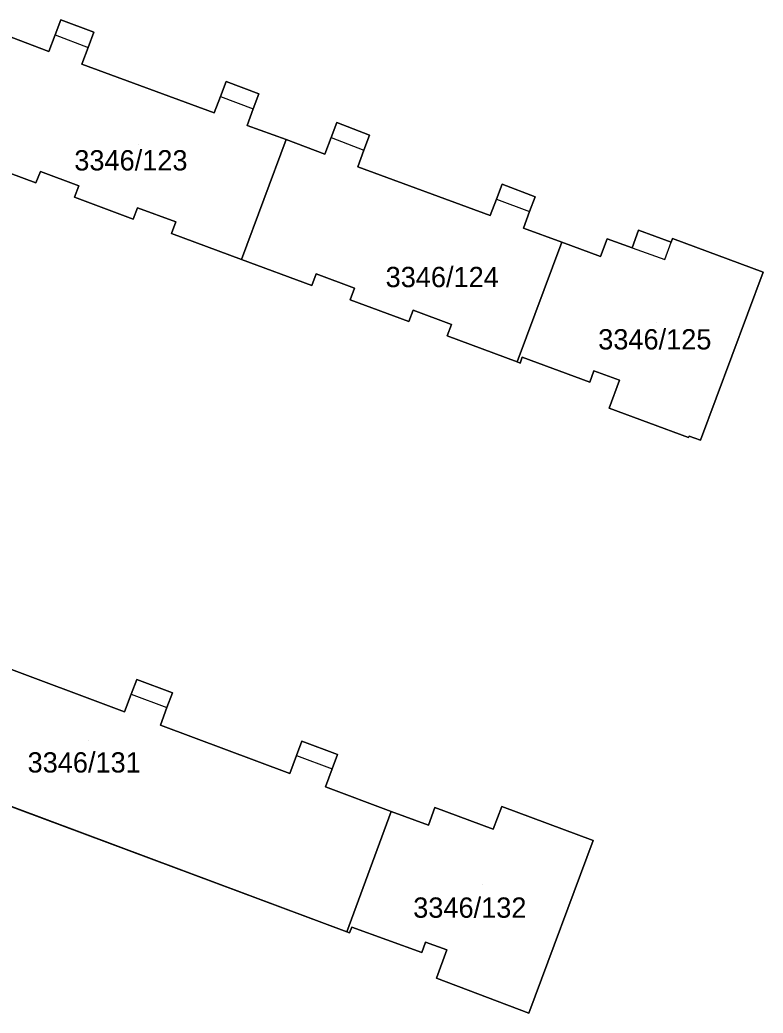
# Model space of a CAD drawing. Extents: x -262715 to -259381, y -1237238 to -1231182.
# Drawn here: x -262178 to -262104.7, y -1235352 to -1235254.1 of the extents above; entities that cross this region are included whole.
import ezdxf

# ---------------------------------------------------------------- set-up
doc = ezdxf.new("R2010")
doc.units = 0
for name, color, linetype in [('body_kn', 7, 'Continuous'), ('kladpar_druhypozemkov', 7, 'Continuous'), ('kladpar_hranice', 7, 'Continuous'), ('kladpar_parcelnecisla', 7, 'Continuous'), ('kladpar_plochy', 7, 'Continuous'), ('zappar_hrandruhpozemk', 7, 'Continuous')]:
    doc.layers.add(name, color=color, linetype=linetype)

msp = doc.modelspace()

# ---------------------------------------------------------------- linework, layer by layer
at = {"layer": 'body_kn'}
for p, q in [((-262173.93, -1235254.11), (-262173.93, -1235254.11)), ((-262170.67, -1235255.33), (-262170.67, -1235255.33)), ((-262174.49, -1235255.6), (-262174.49, -1235255.6)), ((-262174.49, -1235255.6), (-262174.49, -1235255.6)), ((-262175.12, -1235257.24), (-262175.12, -1235257.24)), ((-262171.23, -1235256.82), (-262171.23, -1235256.82)), ((-262171.84, -1235258.46), (-262171.84, -1235258.46)), ((-262157.65, -1235260.19), (-262157.65, -1235260.19)), ((-262158.2, -1235261.66), (-262158.2, -1235261.66)), ((-262158.2, -1235261.66), (-262158.2, -1235261.66)), ((-262154.41, -1235261.41), (-262154.41, -1235261.41)), ((-262154.96, -1235262.88), (-262154.96, -1235262.88)), ((-262158.8, -1235263.28), (-262158.8, -1235263.28)), ((-262155.55, -1235264.51), (-262155.55, -1235264.51)), ((-262146.73, -1235264.22), (-262146.73, -1235264.22)), ((-262151.71, -1235265.9), (-262151.71, -1235265.9)), ((-262151.71, -1235265.9), (-262151.71, -1235265.9)), ((-262147.3, -1235265.7), (-262147.3, -1235265.7)), ((-262147.3, -1235265.7), (-262147.3, -1235265.7)), ((-262143.5, -1235265.46), (-262143.5, -1235265.46)), ((-262144.07, -1235266.94), (-262144.07, -1235266.94)), ((-262147.92, -1235267.33), (-262147.92, -1235267.33)), ((-262175.94, -1235269.05), (-262175.94, -1235269.05)), ((-262144.67, -1235268.58), (-262144.67, -1235268.58)), ((-262176.37, -1235270.18), (-262176.37, -1235270.18)), ((-262172.16, -1235270.47), (-262172.16, -1235270.47)), ((-262130.45, -1235270.3), (-262130.45, -1235270.3)), ((-262172.58, -1235271.59), (-262172.58, -1235271.59)), ((-262131.01, -1235271.77), (-262131.01, -1235271.77)), ((-262131.01, -1235271.77), (-262131.01, -1235271.77)), ((-262127.19, -1235271.54), (-262127.19, -1235271.54)), ((-262166.38, -1235272.62), (-262166.38, -1235272.62)), ((-262166.8, -1235273.74), (-262166.8, -1235273.74)), ((-262131.61, -1235273.4), (-262131.61, -1235273.4)), ((-262127.75, -1235273.01), (-262127.75, -1235273.01)), ((-262162.6, -1235274.02), (-262162.6, -1235274.02)), ((-262128.34, -1235274.63), (-262128.34, -1235274.63)), ((-262117, -1235274.85), (-262117, -1235274.85)), ((-262163.02, -1235275.15), (-262163.02, -1235275.15)), ((-262120.08, -1235275.69), (-262120.08, -1235275.69)), ((-262113.66, -1235275.64), (-262113.66, -1235275.64)), ((-262124.55, -1235276), (-262124.55, -1235276)), ((-262124.55, -1235276), (-262124.55, -1235276)), ((-262117.62, -1235276.57), (-262117.62, -1235276.57)), ((-262117.62, -1235276.57), (-262117.62, -1235276.57)), ((-262113.79, -1235276), (-262113.79, -1235276)), ((-262156.11, -1235277.72), (-262156.11, -1235277.72)), ((-262120.74, -1235277.44), (-262120.74, -1235277.44)), ((-262114.42, -1235277.74), (-262114.42, -1235277.74)), ((-262148.78, -1235279.15), (-262148.78, -1235279.15)), ((-262104.73, -1235278.96), (-262104.73, -1235278.96)), ((-262149.2, -1235280.29), (-262149.2, -1235280.29)), ((-262144.98, -1235280.56), (-262144.98, -1235280.56)), ((-262145.41, -1235281.7), (-262145.41, -1235281.7)), ((-262139.21, -1235282.71), (-262139.21, -1235282.71)), ((-262139.64, -1235283.85), (-262139.64, -1235283.85)), ((-262135.43, -1235284.12), (-262135.43, -1235284.12)), ((-262135.85, -1235285.25), (-262135.85, -1235285.25)), ((-262128.46, -1235287.36), (-262128.46, -1235287.36)), ((-262128.95, -1235287.82), (-262128.95, -1235287.82)), ((-262128.66, -1235287.93), (-262128.66, -1235287.93)), ((-262121.4, -1235288.69), (-262121.4, -1235288.69)), ((-262118.89, -1235289.62), (-262118.89, -1235289.62)), ((-262121.82, -1235289.82), (-262121.82, -1235289.82)), ((-262119.9, -1235292.36), (-262119.9, -1235292.36)), ((-262112.08, -1235295.26), (-262112.08, -1235295.26)), ((-262112.03, -1235295.12), (-262112.03, -1235295.12)), ((-262110.89, -1235295.54), (-262110.89, -1235295.54)), ((-262166.44, -1235319.11), (-262166.44, -1235319.11)), ((-262166.98, -1235320.56), (-262166.98, -1235320.56)), ((-262166.98, -1235320.56), (-262166.98, -1235320.56)), ((-262162.93, -1235320.42), (-262162.93, -1235320.42)), ((-262163.47, -1235321.87), (-262163.47, -1235321.87)), ((-262167.64, -1235322.31), (-262167.64, -1235322.31)), ((-262164.12, -1235323.62), (-262164.12, -1235323.62)), ((-262150.17, -1235325.2), (-262150.17, -1235325.2)), ((-262150.7, -1235326.6), (-262150.7, -1235326.6)), ((-262150.7, -1235326.6), (-262150.7, -1235326.6)), ((-262146.67, -1235326.51), (-262146.67, -1235326.51)), ((-262151.36, -1235328.38), (-262151.36, -1235328.38)), ((-262147.19, -1235327.91), (-262147.19, -1235327.91)), ((-262147.86, -1235329.69), (-262147.86, -1235329.69)), ((-262137.06, -1235331.72), (-262137.06, -1235331.72)), ((-262130.49, -1235331.63), (-262130.49, -1235331.63)), ((-262141.37, -1235332.11), (-262141.37, -1235332.11)), ((-262141.37, -1235332.11), (-262141.37, -1235332.11)), ((-262137.71, -1235333.47), (-262137.71, -1235333.47)), ((-262131.32, -1235333.86), (-262131.32, -1235333.86)), ((-262121.49, -1235334.98), (-262121.49, -1235334.98)), ((-262145.75, -1235343.97), (-262145.75, -1235343.97)), ((-262145.47, -1235344.07), (-262145.47, -1235344.07)), ((-262145.26, -1235343.51), (-262145.26, -1235343.51)), ((-262137.99, -1235344.99), (-262137.99, -1235344.99)), ((-262138.37, -1235346.03), (-262138.37, -1235346.03)), ((-262135.89, -1235345.76), (-262135.89, -1235345.76)), ((-262136.92, -1235348.56), (-262136.92, -1235348.56)), ((-262127.83, -1235351.99), (-262127.83, -1235351.99))]:
    msp.add_line(p, q, dxfattribs=at)
at = {"layer": 'kladpar_druhypozemkov'}
for p, q in [((-262166.24, -1235266.36), (-262166.24, -1235266.36)), ((-262135.65, -1235278.6), (-262135.65, -1235278.6)), ((-262115.26, -1235283.98), (-262115.26, -1235283.98)), ((-262171.24, -1235325.11), (-262171.24, -1235325.11)), ((-262132.37, -1235339.36), (-262132.37, -1235339.36))]:
    msp.add_line(p, q, dxfattribs=at)
at = {"layer": 'kladpar_hranice'}
for points in [[(-262178.82, -1235255.82), (-262175.12, -1235257.24), (-262174.49, -1235255.6), (-262173.93, -1235254.11), (-262170.67, -1235255.33), (-262171.23, -1235256.82), (-262171.84, -1235258.46), (-262158.8, -1235263.28), (-262158.2, -1235261.66), (-262157.65, -1235260.19), (-262154.41, -1235261.41), (-262154.96, -1235262.88), (-262155.55, -1235264.51), (-262151.71, -1235265.9), (-262156.11, -1235277.72), (-262163.02, -1235275.15), (-262162.6, -1235274.02), (-262166.38, -1235272.62), (-262166.8, -1235273.74), (-262172.58, -1235271.59), (-262172.16, -1235270.47), (-262175.94, -1235269.05), (-262176.37, -1235270.18), (-262183.21, -1235267.64)], [(-262183.21, -1235267.64), (-262176.37, -1235270.18), (-262175.94, -1235269.05), (-262172.16, -1235270.47), (-262172.58, -1235271.59), (-262166.8, -1235273.74), (-262166.38, -1235272.62), (-262162.6, -1235274.02), (-262163.02, -1235275.15), (-262156.11, -1235277.72), (-262149.2, -1235280.29), (-262148.78, -1235279.15), (-262144.98, -1235280.56), (-262145.41, -1235281.7), (-262139.64, -1235283.85), (-262139.21, -1235282.71), (-262135.43, -1235284.12), (-262135.85, -1235285.25), (-262128.95, -1235287.82), (-262128.66, -1235287.93), (-262128.46, -1235287.36), (-262121.82, -1235289.82), (-262121.4, -1235288.69), (-262118.89, -1235289.62), (-262119.9, -1235292.36), (-262112.08, -1235295.26), (-262112.03, -1235295.12), (-262110.89, -1235295.54), (-262104.73, -1235278.96), (-262113.66, -1235275.64), (-262113.79, -1235276), (-262117, -1235274.85), (-262117.62, -1235276.57), (-262120.08, -1235275.69), (-262120.74, -1235277.44), (-262124.55, -1235276), (-262128.34, -1235274.63), (-262127.75, -1235273.01), (-262127.19, -1235271.54), (-262130.45, -1235270.3), (-262131.01, -1235271.77), (-262131.61, -1235273.4), (-262144.67, -1235268.58), (-262144.07, -1235266.94), (-262143.5, -1235265.46), (-262146.73, -1235264.22), (-262147.3, -1235265.7), (-262147.92, -1235267.33), (-262151.71, -1235265.9), (-262155.55, -1235264.51), (-262154.96, -1235262.88), (-262154.41, -1235261.41), (-262157.65, -1235260.19), (-262158.2, -1235261.66), (-262158.8, -1235263.28), (-262171.84, -1235258.46), (-262171.23, -1235256.82), (-262170.67, -1235255.33), (-262173.93, -1235254.11), (-262174.49, -1235255.6), (-262175.12, -1235257.24), (-262178.82, -1235255.82)], [(-262151.71, -1235265.9), (-262147.92, -1235267.33), (-262147.3, -1235265.7), (-262146.73, -1235264.22), (-262143.5, -1235265.46), (-262144.07, -1235266.94), (-262144.67, -1235268.58), (-262131.61, -1235273.4), (-262131.01, -1235271.77), (-262130.45, -1235270.3), (-262127.19, -1235271.54), (-262127.75, -1235273.01), (-262128.34, -1235274.63), (-262124.55, -1235276), (-262128.95, -1235287.82), (-262135.85, -1235285.25), (-262135.43, -1235284.12), (-262139.21, -1235282.71), (-262139.64, -1235283.85), (-262145.41, -1235281.7), (-262144.98, -1235280.56), (-262148.78, -1235279.15), (-262149.2, -1235280.29), (-262156.11, -1235277.72), (-262151.71, -1235265.9)], [(-262124.55, -1235276), (-262120.74, -1235277.44), (-262120.08, -1235275.69), (-262117.62, -1235276.57), (-262117, -1235274.85), (-262113.79, -1235276), (-262113.66, -1235275.64), (-262104.73, -1235278.96), (-262110.89, -1235295.54), (-262112.03, -1235295.12), (-262112.08, -1235295.26), (-262119.9, -1235292.36), (-262118.89, -1235289.62), (-262121.4, -1235288.69), (-262121.82, -1235289.82), (-262128.46, -1235287.36), (-262128.66, -1235287.93), (-262128.95, -1235287.82), (-262124.55, -1235276)], [(-262190.38, -1235313.82), (-262183.91, -1235316.24), (-262183.25, -1235314.47), (-262182.72, -1235313.05), (-262179.2, -1235314.37), (-262179.73, -1235315.78), (-262180.39, -1235317.55), (-262167.64, -1235322.31), (-262166.98, -1235320.56), (-262166.44, -1235319.11), (-262162.93, -1235320.42), (-262163.47, -1235321.87), (-262164.12, -1235323.62), (-262151.36, -1235328.38), (-262150.7, -1235326.6), (-262150.17, -1235325.2), (-262146.67, -1235326.51), (-262147.19, -1235327.91), (-262147.86, -1235329.69), (-262141.37, -1235332.11), (-262145.75, -1235343.97), (-262194.81, -1235325.66), (-262190.38, -1235313.82)], [(-262194.81, -1235325.66), (-262145.75, -1235343.97), (-262145.47, -1235344.07), (-262145.26, -1235343.51), (-262138.37, -1235346.03), (-262137.99, -1235344.99), (-262135.89, -1235345.76), (-262136.92, -1235348.56), (-262127.83, -1235351.99), (-262121.49, -1235334.98), (-262130.49, -1235331.63), (-262131.32, -1235333.86), (-262137.06, -1235331.72), (-262137.71, -1235333.47), (-262141.37, -1235332.11), (-262147.86, -1235329.69), (-262147.19, -1235327.91), (-262146.67, -1235326.51), (-262150.17, -1235325.2), (-262150.7, -1235326.6), (-262151.36, -1235328.38), (-262164.12, -1235323.62), (-262163.47, -1235321.87), (-262162.93, -1235320.42), (-262166.44, -1235319.11), (-262166.98, -1235320.56), (-262167.64, -1235322.31), (-262180.39, -1235317.55)], [(-262141.37, -1235332.11), (-262137.71, -1235333.47), (-262137.06, -1235331.72), (-262131.32, -1235333.86), (-262130.49, -1235331.63), (-262121.49, -1235334.98), (-262127.83, -1235351.99), (-262136.92, -1235348.56), (-262135.89, -1235345.76), (-262137.99, -1235344.99), (-262138.37, -1235346.03), (-262145.26, -1235343.51), (-262145.47, -1235344.07), (-262145.75, -1235343.97), (-262141.37, -1235332.11)]]:
    msp.add_lwpolyline(points, dxfattribs=at)
at = {"layer": 'kladpar_plochy'}
for p, q in [((-262173.93, -1235254.11), (-262174.49, -1235255.6)), ((-262170.67, -1235255.33), (-262173.93, -1235254.11)), ((-262171.23, -1235256.82), (-262170.67, -1235255.33)), ((-262175.12, -1235257.24), (-262178.82, -1235255.82)), ((-262174.49, -1235255.6), (-262175.12, -1235257.24)), ((-262171.84, -1235258.46), (-262171.23, -1235256.82)), ((-262158.8, -1235263.28), (-262171.84, -1235258.46)), ((-262157.65, -1235260.19), (-262158.2, -1235261.66)), ((-262154.41, -1235261.41), (-262157.65, -1235260.19)), ((-262158.2, -1235261.66), (-262158.8, -1235263.28)), ((-262154.96, -1235262.88), (-262154.41, -1235261.41)), ((-262155.55, -1235264.51), (-262154.96, -1235262.88)), ((-262151.71, -1235265.9), (-262155.55, -1235264.51)), ((-262146.73, -1235264.22), (-262147.3, -1235265.7)), ((-262143.5, -1235265.46), (-262146.73, -1235264.22)), ((-262147.92, -1235267.33), (-262151.71, -1235265.9)), ((-262147.3, -1235265.7), (-262147.92, -1235267.33)), ((-262144.07, -1235266.94), (-262143.5, -1235265.46)), ((-262144.67, -1235268.58), (-262144.07, -1235266.94)), ((-262183.21, -1235267.64), (-262176.37, -1235270.18)), ((-262176.37, -1235270.18), (-262175.94, -1235269.05)), ((-262175.94, -1235269.05), (-262172.16, -1235270.47)), ((-262131.61, -1235273.4), (-262144.67, -1235268.58)), ((-262172.16, -1235270.47), (-262172.58, -1235271.59)), ((-262130.45, -1235270.3), (-262131.01, -1235271.77)), ((-262127.19, -1235271.54), (-262130.45, -1235270.3)), ((-262172.58, -1235271.59), (-262166.8, -1235273.74)), ((-262131.01, -1235271.77), (-262131.61, -1235273.4)), ((-262127.75, -1235273.01), (-262127.19, -1235271.54)), ((-262166.8, -1235273.74), (-262166.38, -1235272.62)), ((-262166.38, -1235272.62), (-262162.6, -1235274.02)), ((-262128.34, -1235274.63), (-262127.75, -1235273.01)), ((-262162.6, -1235274.02), (-262163.02, -1235275.15)), ((-262124.55, -1235276), (-262128.34, -1235274.63)), ((-262117, -1235274.85), (-262117.62, -1235276.57)), ((-262113.79, -1235276), (-262117, -1235274.85)), ((-262163.02, -1235275.15), (-262156.11, -1235277.72)), ((-262120.08, -1235275.69), (-262120.74, -1235277.44)), ((-262117.62, -1235276.57), (-262120.08, -1235275.69)), ((-262113.66, -1235275.64), (-262113.79, -1235276)), ((-262104.73, -1235278.96), (-262113.66, -1235275.64)), ((-262120.74, -1235277.44), (-262124.55, -1235276)), ((-262156.11, -1235277.72), (-262149.2, -1235280.29)), ((-262149.2, -1235280.29), (-262148.78, -1235279.15)), ((-262148.78, -1235279.15), (-262144.98, -1235280.56)), ((-262110.89, -1235295.54), (-262104.73, -1235278.96)), ((-262144.98, -1235280.56), (-262145.41, -1235281.7)), ((-262145.41, -1235281.7), (-262139.64, -1235283.85)), ((-262139.64, -1235283.85), (-262139.21, -1235282.71)), ((-262139.21, -1235282.71), (-262135.43, -1235284.12)), ((-262135.43, -1235284.12), (-262135.85, -1235285.25)), ((-262135.85, -1235285.25), (-262128.95, -1235287.82)), ((-262128.66, -1235287.93), (-262128.46, -1235287.36)), ((-262128.46, -1235287.36), (-262121.82, -1235289.82)), ((-262128.95, -1235287.82), (-262128.66, -1235287.93)), ((-262121.82, -1235289.82), (-262121.4, -1235288.69)), ((-262121.4, -1235288.69), (-262118.89, -1235289.62)), ((-262118.89, -1235289.62), (-262119.9, -1235292.36)), ((-262119.9, -1235292.36), (-262112.08, -1235295.26)), ((-262112.08, -1235295.26), (-262112.03, -1235295.12)), ((-262112.03, -1235295.12), (-262110.89, -1235295.54)), ((-262167.64, -1235322.31), (-262180.39, -1235317.55)), ((-262166.44, -1235319.11), (-262166.98, -1235320.56)), ((-262162.93, -1235320.42), (-262166.44, -1235319.11)), ((-262166.98, -1235320.56), (-262167.64, -1235322.31)), ((-262163.47, -1235321.87), (-262162.93, -1235320.42)), ((-262164.12, -1235323.62), (-262163.47, -1235321.87)), ((-262151.36, -1235328.38), (-262164.12, -1235323.62)), ((-262194.81, -1235325.66), (-262145.75, -1235343.97)), ((-262150.17, -1235325.2), (-262150.7, -1235326.6)), ((-262146.67, -1235326.51), (-262150.17, -1235325.2)), ((-262150.7, -1235326.6), (-262151.36, -1235328.38)), ((-262147.19, -1235327.91), (-262146.67, -1235326.51)), ((-262147.86, -1235329.69), (-262147.19, -1235327.91)), ((-262141.37, -1235332.11), (-262147.86, -1235329.69)), ((-262137.06, -1235331.72), (-262137.71, -1235333.47)), ((-262131.32, -1235333.86), (-262137.06, -1235331.72)), ((-262130.49, -1235331.63), (-262131.32, -1235333.86)), ((-262121.49, -1235334.98), (-262130.49, -1235331.63)), ((-262137.71, -1235333.47), (-262141.37, -1235332.11)), ((-262127.83, -1235351.99), (-262121.49, -1235334.98)), ((-262145.75, -1235343.97), (-262145.47, -1235344.07)), ((-262145.47, -1235344.07), (-262145.26, -1235343.51)), ((-262145.26, -1235343.51), (-262138.37, -1235346.03)), ((-262138.37, -1235346.03), (-262137.99, -1235344.99)), ((-262137.99, -1235344.99), (-262135.89, -1235345.76)), ((-262135.89, -1235345.76), (-262136.92, -1235348.56)), ((-262136.92, -1235348.56), (-262127.83, -1235351.99))]:
    msp.add_line(p, q, dxfattribs=at)
for points in [[(-262178.82, -1235255.82), (-262175.12, -1235257.24), (-262174.49, -1235255.6), (-262173.93, -1235254.11), (-262170.67, -1235255.33), (-262171.23, -1235256.82), (-262171.84, -1235258.46), (-262158.8, -1235263.28), (-262158.2, -1235261.66), (-262157.65, -1235260.19), (-262154.41, -1235261.41), (-262154.96, -1235262.88), (-262155.55, -1235264.51), (-262151.71, -1235265.9), (-262156.11, -1235277.72), (-262163.02, -1235275.15), (-262162.6, -1235274.02), (-262166.38, -1235272.62), (-262166.8, -1235273.74), (-262172.58, -1235271.59), (-262172.16, -1235270.47), (-262175.94, -1235269.05), (-262176.37, -1235270.18), (-262183.21, -1235267.64)], [(-262151.71, -1235265.9), (-262147.92, -1235267.33), (-262147.3, -1235265.7), (-262146.73, -1235264.22), (-262143.5, -1235265.46), (-262144.07, -1235266.94), (-262144.67, -1235268.58), (-262131.61, -1235273.4), (-262131.01, -1235271.77), (-262130.45, -1235270.3), (-262127.19, -1235271.54), (-262127.75, -1235273.01), (-262128.34, -1235274.63), (-262124.55, -1235276), (-262128.95, -1235287.82), (-262135.85, -1235285.25), (-262135.43, -1235284.12), (-262139.21, -1235282.71), (-262139.64, -1235283.85), (-262145.41, -1235281.7), (-262144.98, -1235280.56), (-262148.78, -1235279.15), (-262149.2, -1235280.29), (-262156.11, -1235277.72)], [(-262124.55, -1235276), (-262120.74, -1235277.44), (-262120.08, -1235275.69), (-262117.62, -1235276.57), (-262117, -1235274.85), (-262113.79, -1235276), (-262113.66, -1235275.64), (-262104.73, -1235278.96), (-262110.89, -1235295.54), (-262112.03, -1235295.12), (-262112.08, -1235295.26), (-262119.9, -1235292.36), (-262118.89, -1235289.62), (-262121.4, -1235288.69), (-262121.82, -1235289.82), (-262128.46, -1235287.36), (-262128.66, -1235287.93), (-262128.95, -1235287.82)], [(-262190.38, -1235313.82), (-262183.91, -1235316.24), (-262183.25, -1235314.47), (-262182.72, -1235313.05), (-262179.2, -1235314.37), (-262179.73, -1235315.78), (-262180.39, -1235317.55), (-262167.64, -1235322.31), (-262166.98, -1235320.56), (-262166.44, -1235319.11), (-262162.93, -1235320.42), (-262163.47, -1235321.87), (-262164.12, -1235323.62), (-262151.36, -1235328.38), (-262150.7, -1235326.6), (-262150.17, -1235325.2), (-262146.67, -1235326.51), (-262147.19, -1235327.91), (-262147.86, -1235329.69), (-262141.37, -1235332.11), (-262145.75, -1235343.97), (-262194.81, -1235325.66)], [(-262141.37, -1235332.11), (-262137.71, -1235333.47), (-262137.06, -1235331.72), (-262131.32, -1235333.86), (-262130.49, -1235331.63), (-262121.49, -1235334.98), (-262127.83, -1235351.99), (-262136.92, -1235348.56), (-262135.89, -1235345.76), (-262137.99, -1235344.99), (-262138.37, -1235346.03), (-262145.26, -1235343.51), (-262145.47, -1235344.07), (-262145.75, -1235343.97)]]:
    msp.add_lwpolyline(points, close=True, dxfattribs=at)
at = {"layer": 'zappar_hrandruhpozemk'}
for p, q in [((-262174.49, -1235255.6), (-262171.23, -1235256.82)), ((-262174.49, -1235255.6), (-262171.23, -1235256.82)), ((-262158.2, -1235261.66), (-262154.96, -1235262.88)), ((-262158.2, -1235261.66), (-262154.96, -1235262.88)), ((-262147.3, -1235265.7), (-262144.07, -1235266.94)), ((-262147.3, -1235265.7), (-262144.07, -1235266.94)), ((-262131.01, -1235271.77), (-262127.75, -1235273.01)), ((-262131.01, -1235271.77), (-262127.75, -1235273.01)), ((-262117.62, -1235276.57), (-262114.42, -1235277.74)), ((-262117.62, -1235276.57), (-262114.42, -1235277.74)), ((-262114.42, -1235277.74), (-262113.79, -1235276)), ((-262114.42, -1235277.74), (-262113.79, -1235276)), ((-262166.98, -1235320.56), (-262163.47, -1235321.87)), ((-262166.98, -1235320.56), (-262163.47, -1235321.87)), ((-262150.7, -1235326.6), (-262147.19, -1235327.91)), ((-262150.7, -1235326.6), (-262147.19, -1235327.91))]:
    msp.add_line(p, q, dxfattribs=at)

# ---------------------------------------------------------------- texts
at = {"layer": 'kladpar_parcelnecisla'}
for s, p in [('3346/123', (-262172.596, -1235268.95)), ('3346/124', (-262141.924, -1235280.45)), ('3346/125', (-262120.979, -1235286.59)), ('3346/131', (-262177.2, -1235328.28)), ('3346/132', (-262139.206, -1235342.59))]:
    msp.add_text(s, height=2, dxfattribs=at).set_placement(p)

doc.saveas('drawing.dxf')
